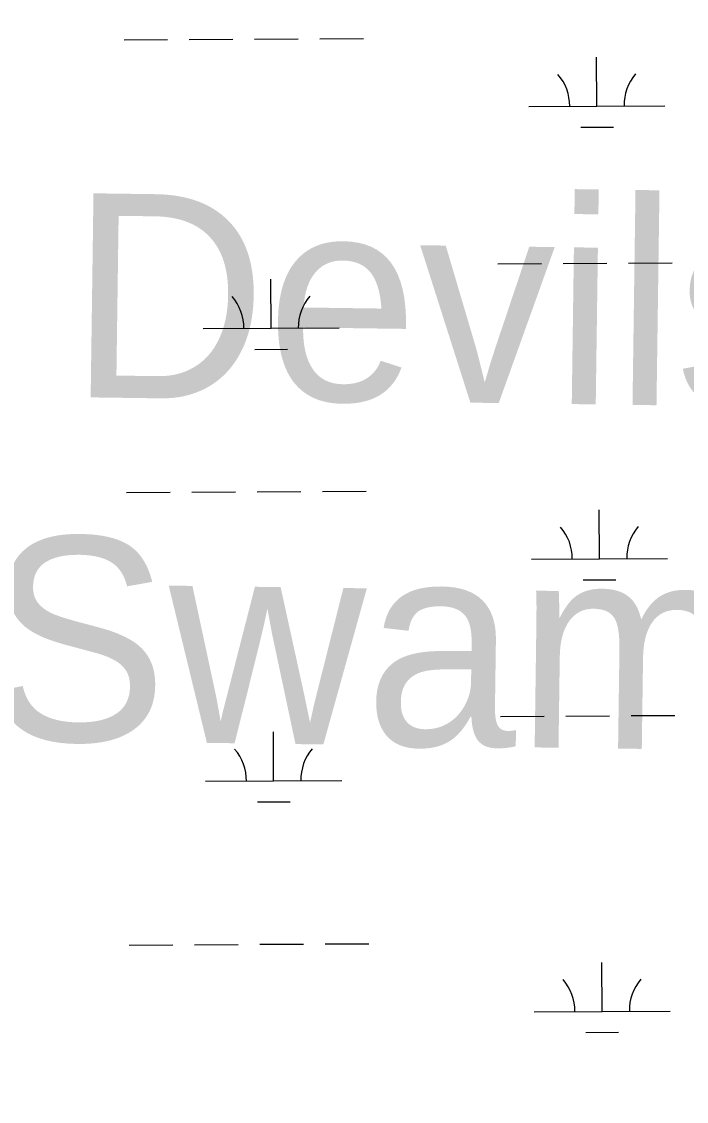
# Model space of a CAD drawing. Extents: x 3313442 to 3351311, y 721974 to 747360.
# Drawn here: x 3318494 to 3318983, y 741581 to 742375 of the extents above; entities that cross this region are included whole.
import ezdxf

# ---------------------------------------------------------------- set-up
doc = ezdxf.new("R2010")
doc.units = 0
for name, color, linetype in [('V-RIVR-EDGE', 7, 'Continuous'), ('V-RIVR-IDEN', 7, 'Continuous'), ('V-WETL-SWMP', 7, 'Continuous')]:
    doc.layers.add(name, color=color, linetype=linetype)

msp = doc.modelspace()

# ---------------------------------------------------------------- linework, layer by layer
at = {"layer": 'V-RIVR-EDGE'}
msp.add_spline([(3318498.68, 745537.65), (3318513.85, 745518.78), (3318537.81, 745482.26), (3318552.88, 745460.51), (3318569.51, 745441.85), (3318622.9, 745390.92), (3318665.81, 745336.52), (3318694.78, 745289.91), (3318739.21, 745221.55), (3318748.46, 745199.42), (3318766.24, 745176.11), (3318793.31, 745143.08), (3318820.76, 745111.6), (3318857.11, 745070.02), (3318882.25, 745041.64), (3318908.95, 745019.47), (3318932.18, 745002.35), (3318968.94, 744970.07), (3319007.6, 744922.28), (3319047.44, 744876.81), (3319067.15, 744851.16), (3319078.35, 744830.58), (3319078.31, 744817.4), (3319088.36, 744803.8), (3319109.61, 744771.56), (3319128.16, 744744.75), (3319152.13, 744716.39), (3319183.07, 744679.08), (3319210.14, 744649.93), (3319251.93, 744611.04), (3319290.23, 744573.33), (3319324.64, 744532.53), (3319351.29, 744490.97), (3319370.23, 744462.61), (3319402.31, 744422.2), (3319436.34, 744381.01), (3319475.77, 744331.66), (3319564.29, 744212.77), (3319618.4, 744140.51), (3319643.91, 744108.26), (3319671.73, 744063.98), (3319693.32, 744014.68), (3319731.54, 743943.23), (3319762.02, 743879.94), (3319804.9, 743815.07), (3319833.88, 743772.34), (3319853.57, 743733.9), (3319872.45, 743685.76), (3319882.81, 743642.69), (3319892.05, 743613.2), (3319899.75, 743591.85), (3319922.89, 743540.21), (3319951.43, 743476.15), (3319980.33, 743400.07), (3320008.06, 743321.67), (3320019.98, 743282.47), (3320048.47, 743197.86), (3320069.21, 743117.53), (3320079.95, 743067.87), (3320107.61, 742961.15), (3320122.93, 742883.56), (3320139.73, 742778.42), (3320145.04, 742729.93), (3320157.11, 742591.45), (3320159.37, 742565.08), (3320177.98, 742408.75), (3320178.67, 742371.52), (3320182.25, 742251.29), (3320182.49, 742194.67), (3320183.51, 742135.33), (3320182.34, 742133.01), (3320175.75, 742131.47), (3320173.4, 742125.66), (3320172.61, 742117.13), (3320173.76, 742113.25), (3320177.63, 742110.53), (3320186.16, 742106.63), (3320187.68, 742097.32), (3320177.95, 742081.44), (3320173.28, 742074.09), (3320169.37, 742062.07), (3320168.06, 742003.91), (3320161.25, 741915.89), (3320154.84, 741831.37), (3320145.33, 741749.95), (3320133.86, 741661.56), (3320125.64, 741628.62), (3320112.26, 741549.93), (3320096.14, 741462.32), (3320060.15, 741335.21), (3320039.44, 741272.83), (3320029.64, 741230.97), (3320023.74, 741195.31), (3320018.97, 741147.62), (3320008.38, 741098.39), (3319995.76, 741016.6), (3319986.31, 740958.45), (3319979.62, 740916.58), (3319965.51, 740859.23), (3319945.61, 740808.47), (3319935.44, 740775.15), (3319929.54, 740739.1), (3319916.97, 740675.53), (3319905.6, 740623.98), (3319888.8, 740576.32), (3319877.45, 740533.3), (3319870.02, 740506.17), (3319870.36, 740490.27), (3319870.65, 740449.55), (3319865.48, 740397.99), (3319852.51, 740327.05), (3319837.64, 740272.41), (3319815.39, 740216.23), (3319803.68, 740181.75), (3319796.99, 740144.92), (3319792.65, 740113.52), (3319789.42, 740061.17), (3319789.71, 740024.33), (3319778.34, 739973.17), (3319769.29, 739919.29), (3319757.09, 739849.51), (3319744.95, 739798.74), (3319739.38, 739744.08), (3319733.12, 739720.43), (3319722.56, 739683.62), (3319717.39, 739631.28), (3319713.8, 739591.34), (3319708.96, 739518.06), (3319707.31, 739476.57), (3319709.06, 739402.88), (3319709.52, 739275.3), (3319710.25, 739253.96), (3319712.88, 739220.99), (3319716.29, 739188.8), (3319729.3, 739119.35), (3319742.32, 739051.45), (3319747.61, 738992.49), (3319752.41, 738895.53), (3319752.9, 738782.29), (3319758.14, 738705.88), (3319765.71, 738629.85), (3319766.75, 738578.27), (3319775.84, 738493.32), (3319785.29, 738391.69), (3319799.38, 738288.11), (3319801.2, 738238.47), (3319799.52, 738187.67), (3319797.85, 738137.65), (3319795.43, 738102.37), (3319799.25, 738076.76), (3319808.07, 738037.96), (3319812.28, 738017.4)], degree=3, dxfattribs=at)
at = {"layer": 'V-WETL-SWMP'}
for p, q in [((3318569.36, 742361.22), (3318601.36, 742361.41)), ((3318617.36, 742361.5), (3318649.36, 742361.68)), ((3318665.36, 742361.78), (3318697.36, 742361.96)), ((3318713.36, 742362.05), (3318745.36, 742362.24)), ((3318916.96, 742312.48), (3318916.76, 742348.48)), ((3318866.97, 742312.19), (3318966.96, 742312.77)), ((3318905.05, 742296.98), (3318929.05, 742297.12)), ((3318844.22, 742196.63), (3318876.22, 742196.81)), ((3318892.22, 742196.9), (3318924.22, 742197.09)), ((3318940.22, 742197.18), (3318972.22, 742197.36)), ((3318677.43, 742149.24), (3318677.22, 742185.24)), ((3318627.43, 742148.95), (3318727.43, 742149.52)), ((3318665.52, 742133.74), (3318689.52, 742133.88)), ((3318619.28, 742028.83), (3318651.27, 742029.01)), ((3318667.27, 742029.11), (3318699.27, 742029.29)), ((3318715.27, 742029.38), (3318747.27, 742029.57)), ((3318571.28, 742028.55), (3318603.28, 742028.74)), ((3318918.88, 741979.81), (3318918.67, 742015.81)), ((3318868.88, 741979.52), (3318968.88, 741980.1)), ((3318906.97, 741964.31), (3318930.97, 741964.45)), ((3318846.14, 741863.96), (3318878.13, 741864.14)), ((3318894.13, 741864.23), (3318926.13, 741864.42)), ((3318942.13, 741864.51), (3318974.13, 741864.69)), ((3318679.34, 741816.57), (3318679.13, 741852.57)), ((3318629.34, 741816.28), (3318729.34, 741816.86)), ((3318667.43, 741801.07), (3318691.43, 741801.21)), ((3318573.19, 741695.88), (3318605.19, 741696.07)), ((3318621.19, 741696.16), (3318653.19, 741696.34)), ((3318669.19, 741696.44), (3318701.19, 741696.62)), ((3318717.19, 741696.71), (3318749.19, 741696.9)), ((3318920.79, 741647.14), (3318920.58, 741683.14)), ((3318870.79, 741646.85), (3318970.79, 741647.43)), ((3318908.88, 741631.64), (3318932.88, 741631.78))]:
    msp.add_line(p, q, dxfattribs=at)
for centre, start, end in [((3318861.72, 742312.64), 359.55779, 41.10145), ((3318972.2, 742313.27), 139.55779, 181.10145), ((3318622.18, 742149.39), 359.55779, 41.10145), ((3318732.67, 742150.03), 139.55779, 181.10145), ((3318863.63, 741979.97), 359.55779, 41.10145), ((3318974.12, 741980.6), 139.55779, 181.10145), ((3318624.1, 741816.72), 359.55779, 41.10145), ((3318734.58, 741817.36), 139.55779, 181.10145), ((3318865.55, 741647.3), 359.55779, 41.10145), ((3318976.03, 741647.93), 139.55779, 181.10145)]:
    msp.add_arc(centre, 35.25, start, end, dxfattribs=at)

# ---------------------------------------------------------------- texts
at = {"layer": 'V-RIVR-IDEN'}
for s, height, rotation, p in [('Devils', 149.999, 359.20435, (3318528.38, 742098.66)), ('Swamp', 150, 359.2045, (3318467.13, 741846.78))]:
    msp.add_text(s, height=height, rotation=rotation, dxfattribs=at).set_placement(p)

doc.saveas('drawing.dxf')
